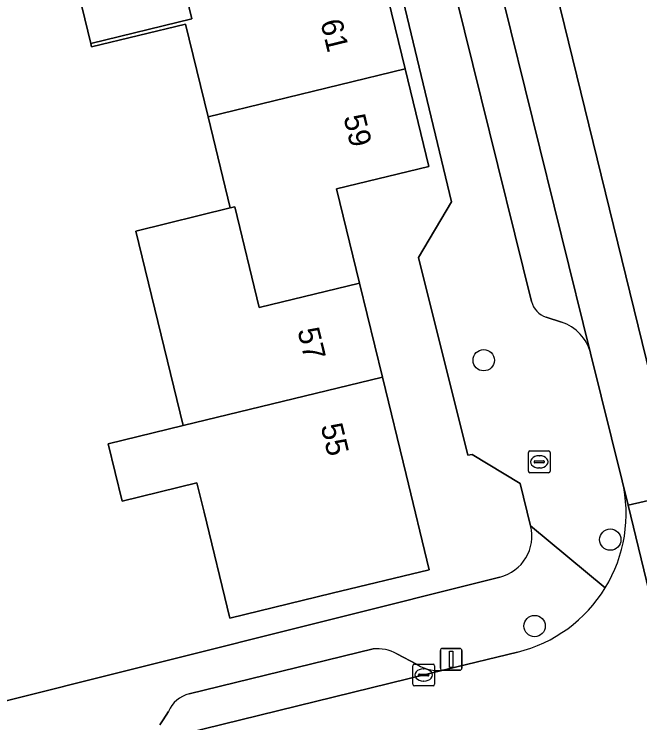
# Model space of a CAD drawing. Extents: x 158455 to 159797, y 387218 to 388672.
# Drawn here: x 159311.32 to 159339.99, y 387999.86 to 388032.35 of the extents above; entities that cross this region are included whole.
import ezdxf

# ---------------------------------------------------------------- set-up
doc = ezdxf.new("R2010")
doc.units = 0
for name, color, linetype in [('IMGEO_Boom', 7, 'Continuous'), ('IMGEO_Brandkraan', 7, 'Continuous'), ('IMGEO_Erf', 7, 'Continuous'), ('IMGEO_Kolk', 7, 'Continuous'), ('IMGEO_Lichtmast', 7, 'Continuous'), ('IMGEO_Pand', 7, 'Continuous'), ('IMGEO_Pand_nummerreeks', 7, 'Continuous'), ('IMGEO_Parkeervlak_open', 7, 'Continuous'), ('IMGEO_Rijbaan_lokaal_gesloten', 7, 'Continuous'), ('IMGEO_Rijbaan_lokaal_open', 7, 'Continuous'), ('IMGEO_Voetpad_open', 7, 'Continuous')]:
    doc.layers.add(name, color=color, linetype=linetype)

msp = doc.modelspace()

# ---------------------------------------------------------------- linework, layer by layer
at = {"layer": 'IMGEO_Boom'}
for centre in [(159332.841, 388016.488), (159338.641, 388008.26), (159335.174, 388004.299)]:
    msp.add_circle(centre, 0.489, dxfattribs=at)
at = {"layer": 'IMGEO_Brandkraan'}
for p, q in [((159334.887, 388011.402), (159334.887, 388012.254)), ((159334.962, 388012.328), (159335.814, 388012.328)), ((159335.888, 388012.254), (159335.888, 388011.402)), ((159335.146, 388011.822), (159335.146, 388011.834)), ((159335.189, 388011.871), (159335.587, 388011.871)), ((159335.375, 388012.108), (159335.4, 388012.108)), ((159335.63, 388011.834), (159335.63, 388011.822)), ((159335.584, 388011.785), (159335.186, 388011.785)), ((159335.398, 388011.548), (159335.373, 388011.548)), ((159335.814, 388011.328), (159334.962, 388011.328))]:
    msp.add_line(p, q, dxfattribs=at)
for points in [[(159334.887, 388011.402), (159334.887, 388012.254)], [(159334.962, 388012.328), (159335.814, 388012.328)], [(159335.888, 388012.254), (159335.888, 388011.402)], [(159335.814, 388011.328), (159334.962, 388011.328)]]:
    msp.add_lwpolyline(points, dxfattribs=at)
for centre, radius, start, end in [((159334.964, 388012.252), 0.0765, 91.552, 178.448), ((159334.964, 388012.252), 0.0765, 91.552, 178.448), ((159335.812, 388012.252), 0.0765, 1.552, 88.448), ((159335.812, 388012.252), 0.0765, 1.552, 88.448), ((159335.186, 388011.831), 0.0403, 85.8775, 175.7526), ((159335.183, 388011.821), 0.0366, 178.938, 274.7102), ((159335.587, 388011.828), 0.043, 264.8664, 352.4533), ((159335.591, 388011.833), 0.0386, 1.7309, 96.639), ((159334.964, 388011.404), 0.0765, 181.552, 268.448), ((159334.964, 388011.404), 0.0765, 181.552, 268.448), ((159335.812, 388011.404), 0.0765, 271.552, 358.448), ((159335.812, 388011.404), 0.0765, 271.552, 358.448)]:
    msp.add_arc(centre, radius, start, end, dxfattribs=at)
for centre, major_axis, ratio, start_param, end_param in [((159335.374, 388011.828), (-0.387, 0.002), 0.722429, 4.712389, 7.853982), ((159335.399, 388011.828), (-0.39, 0.002), 0.717154, 1.570796, 4.712389)]:
    msp.add_ellipse(centre, major_axis=major_axis, ratio=ratio, start_param=start_param, end_param=end_param, dxfattribs=at)
at = {"layer": 'IMGEO_Erf'}
for points in [[(159334.992, 388008.899), (159334.51, 388010.839), (159332.304, 388012.161), (159332.114, 388012.131), (159329.848, 388021.196), (159331.361, 388023.752), (159328.31, 388036.495), (159325.824, 388037.967), (159323.499, 388047.601), (159323.759, 388047.641), (159325.011, 388049.898)], [(159328.163, 388034.313), (159329.248, 388029.844), (159330.333, 388025.375), (159326.099, 388024.347), (159327.148, 388020.026), (159328.197, 388015.709), (159329.28, 388011.248), (159330.34, 388006.881), (159325.9, 388005.803), (159321.204, 388004.663), (159320.024, 388009.522), (159319.698, 388010.863), (159316.265, 388010.03), (159315.627, 388012.658), (159319.06, 388013.491), (159316.896, 388022.402), (159321.225, 388023.474), (159320.211, 388027.651), (159319.18, 388031.894), (159314.869, 388030.847), (159314.83, 388031.008), (159312.721, 388039.689)], [(159301.665, 388034.296), (159302.931, 388029.159), (159307.674, 388030.326), (159308.4, 388027.429), (159309.013, 388024.934), (159309.634, 388022.405), (159304.607, 388021.17), (159306.006, 388015.393), (159308.476, 388015.998), (159309.645, 388011.21), (159310.957, 388005.836), (159308.476, 388005.229), (159309.601, 388000.536), (159333.575, 388006.539)]]:
    msp.add_lwpolyline(points, dxfattribs=at)
msp.add_arc((159333.102, 388008.428), 1.948, 284.0522, 13.9846, dxfattribs=at)
at = {"layer": 'IMGEO_Kolk'}
for p, q in [((159329.59, 388001.628), (159329.59, 388002.48)), ((159329.665, 388002.554), (159330.517, 388002.554)), ((159330.591, 388002.48), (159330.591, 388001.628)), ((159329.892, 388002.097), (159330.29, 388002.097)), ((159330.078, 388002.334), (159330.103, 388002.334)), ((159329.849, 388002.048), (159329.849, 388002.06)), ((159330.287, 388002.011), (159329.889, 388002.011)), ((159330.101, 388001.774), (159330.076, 388001.774)), ((159330.333, 388002.06), (159330.333, 388002.048)), ((159330.517, 388001.554), (159329.665, 388001.554))]:
    msp.add_line(p, q, dxfattribs=at)
for points in [[(159329.59, 388001.628), (159329.59, 388002.48)], [(159329.665, 388002.554), (159330.517, 388002.554)], [(159330.591, 388002.48), (159330.591, 388001.628)], [(159330.517, 388001.554), (159329.665, 388001.554)]]:
    msp.add_lwpolyline(points, dxfattribs=at)
for centre, radius, start, end in [((159329.667, 388002.478), 0.0765, 91.552, 178.448), ((159329.667, 388002.478), 0.0765, 91.552, 178.448), ((159330.515, 388002.478), 0.0765, 1.552, 88.448), ((159330.515, 388002.478), 0.0765, 1.552, 88.448), ((159329.889, 388002.057), 0.0403, 85.8775, 175.7526), ((159330.294, 388002.059), 0.0386, 1.7309, 96.639), ((159329.886, 388002.047), 0.0366, 178.938, 274.7102), ((159330.29, 388002.054), 0.043, 264.8664, 352.4533), ((159329.667, 388001.63), 0.0765, 181.552, 268.448), ((159329.667, 388001.63), 0.0765, 181.552, 268.448), ((159330.515, 388001.63), 0.0765, 271.552, 358.448), ((159330.515, 388001.63), 0.0765, 271.552, 358.448)]:
    msp.add_arc(centre, radius, start, end, dxfattribs=at)
for centre, major_axis, ratio, start_param, end_param in [((159330.077, 388002.054), (-0.387, 0.002), 0.722429, 4.712389, 7.853982), ((159330.102, 388002.054), (-0.39, 0.002), 0.717154, 1.570796, 4.712389)]:
    msp.add_ellipse(centre, major_axis=major_axis, ratio=ratio, start_param=start_param, end_param=end_param, dxfattribs=at)
at = {"layer": 'IMGEO_Lichtmast'}
for p, q in [((159330.853, 388002.375), (159330.853, 388003.175)), ((159330.853, 388003.175), (159330.853, 388002.375)), ((159330.953, 388003.275), (159331.743, 388003.275)), ((159331.743, 388003.275), (159330.953, 388003.275)), ((159331.843, 388003.175), (159331.843, 388002.375)), ((159331.843, 388002.375), (159331.843, 388003.175)), ((159331.743, 388002.275), (159330.953, 388002.275)), ((159330.953, 388002.275), (159331.743, 388002.275))]:
    msp.add_line(p, q, dxfattribs=at)
msp.add_lwpolyline([(159331.273, 388003.15), (159331.423, 388003.15), (159331.423, 388002.4), (159331.273, 388002.4), (159331.273, 388003.15)], dxfattribs=at)
for centre, start, end in [((159330.953, 388003.175), 90, 180), ((159330.953, 388003.175), 90, 180), ((159331.743, 388003.175), 0, 90), ((159331.743, 388003.175), 360, 90), ((159330.953, 388002.375), 180, 270), ((159330.953, 388002.375), 180, 270), ((159331.743, 388002.375), 270, 0), ((159331.743, 388002.375), 270, 0)]:
    msp.add_arc(centre, 0.1, start, end, dxfattribs=at)
at = {"layer": 'IMGEO_Pand'}
for points in [[(159322.835, 388037.583), (159321.79, 388041.89), (159312.721, 388039.689), (159314.83, 388031.008), (159319.464, 388032.143), (159318.405, 388036.507)], [(159329.248, 388029.844), (159328.163, 388034.313), (159323.882, 388033.273), (159322.835, 388037.583), (159318.405, 388036.507), (159319.464, 388032.143), (159314.83, 388031.008), (159314.869, 388030.847), (159319.18, 388031.894), (159320.211, 388027.651)], [(159329.248, 388029.844), (159320.211, 388027.651), (159321.225, 388023.474), (159321.433, 388023.525), (159322.553, 388018.911), (159327.148, 388020.026), (159326.099, 388024.347), (159330.333, 388025.375)], [(159321.225, 388023.474), (159316.896, 388022.402), (159319.06, 388013.491), (159328.197, 388015.709), (159327.148, 388020.026), (159322.553, 388018.911), (159321.433, 388023.525)], [(159328.197, 388015.709), (159319.06, 388013.491), (159315.627, 388012.658), (159316.265, 388010.03), (159319.698, 388010.863), (159320.024, 388009.522), (159321.204, 388004.663), (159325.9, 388005.803), (159330.34, 388006.881), (159329.28, 388011.248)]]:
    msp.add_lwpolyline(points, close=True, dxfattribs=at)
at = {"layer": 'IMGEO_Parkeervlak_open'}
for points in [[(159337.742, 388016.81), (159332.411, 388038.337), (159323.239, 388076.106), (159318.031, 388097.318)], [(159316.776, 388093.822), (159321.238, 388075.618), (159330.411, 388037.846), (159335.035, 388019.173)], [(159335.7, 388018.462), (159336.412, 388018.233)], [(159327.772, 388003.252), (159319.349, 388001.187)], [(159329.788, 388002.53), (159328.86, 388003.031)], [(159316.544, 387998.732), (159321.717, 388000), (159331.104, 388002.301)], [(159318.394, 388000.379), (159318.15, 388000), (159317.997, 387999.764)]]:
    msp.add_lwpolyline(points, dxfattribs=at)
for centre, radius, start, end in [((159336.004, 388019.413), 0.999, 193.9181, 252.2525), ((159335.74, 388016.272), 2.073, 15.0393, 71.0911), ((159327.946, 388001.319), 1.94, 61.8953, 95.1407), ((159330.733, 388004.064), 1.801, 238.3644, 281.8929), ((159319.661, 387999.85), 1.373, 103.1289, 157.3384)]:
    msp.add_arc(centre, radius, start, end, dxfattribs=at)
at = {"layer": 'IMGEO_Rijbaan_lokaal_gesloten'}
for points in [[(159315.302, 388108.974), (159317.56, 388109.439), (159321.377, 388093.792), (159326.578, 388072.512), (159341.796, 388010.372), (159339.46, 388009.847), (159341.851, 388000)], [(159315.669, 388106.989), (159318.031, 388097.318), (159323.239, 388076.106), (159332.411, 388038.337), (159337.742, 388016.81), (159339.19, 388010.961), (159339.46, 388009.847), (159341.796, 388010.372), (159326.578, 388072.512), (159321.377, 388093.792)]]:
    msp.add_lwpolyline(points, dxfattribs=at)
at = {"layer": 'IMGEO_Rijbaan_lokaal_open'}
for points in [[(159343.361, 387993.755), (159343.286, 387994.065), (159341.851, 388000), (159339.46, 388009.847), (159339.19, 388010.961)], [(159334.389, 388003.107), (159331.104, 388002.301), (159321.717, 388000), (159316.544, 387998.732), (159313.853, 387998.072), (159310.211, 387997.179), (159308.143, 387996.672), (159306.996, 387996.391), (159283.108, 387990.582), (159280.505, 387989.949), (159276.034, 387988.862), (159268.748, 387987.083), (159236.496, 387979.209), (159233.796, 387978.55), (159234.097, 387977.319), (159236.515, 387967.443), (159241.54, 387968.688)]]:
    msp.add_lwpolyline(points, dxfattribs=at)
for centre, radius, start, end in [((159332.837, 388009.451), 6.53, 328.5539, 13.3728), ((159332.832, 388009.456), 6.537, 283.7796, 328.5375)]:
    msp.add_arc(centre, radius, start, end, dxfattribs=at)
at = {"layer": 'IMGEO_Voetpad_open'}
for points in [[(159307.789, 388122.636), (159308.346, 388118.243), (159312.593, 388100.848), (159313.423, 388097.448), (159313.853, 388095.688), (159318.64, 388076.072), (159317.328, 388073.726), (159317.098, 388073.697), (159319.513, 388063.862), (159319.773, 388063.942), (159321.881, 388062.8), (159325.011, 388049.898), (159323.759, 388047.641), (159323.499, 388047.601), (159325.824, 388037.967), (159328.31, 388036.495), (159331.361, 388023.752), (159329.848, 388021.196), (159332.114, 388012.131), (159332.304, 388012.161), (159334.51, 388010.839), (159334.992, 388008.899), (159338.408, 388006.044)], [(159335.035, 388019.173), (159330.411, 388037.846), (159321.238, 388075.618)], [(159336.412, 388018.233), (159335.7, 388018.462)], [(159339.19, 388010.961), (159337.742, 388016.81)], [(159338.408, 388006.044), (159334.992, 388008.899)], [(159333.575, 388006.539), (159309.601, 388000.536), (159307.461, 388000), (159300.853, 387998.347), (159298.821, 388000.001)], [(159319.349, 388001.187), (159327.772, 388003.252)], [(159331.104, 388002.301), (159334.389, 388003.107)], [(159328.86, 388003.031), (159329.788, 388002.53)], [(159317.997, 387999.764), (159318.15, 388000), (159318.394, 388000.379)]]:
    msp.add_lwpolyline(points, dxfattribs=at)
for centre, radius, start, end in [((159336.004, 388019.413), 0.999, 193.9181, 252.2525), ((159335.74, 388016.272), 2.073, 15.0393, 71.0911), ((159332.837, 388009.451), 6.53, 328.5539, 13.3728), ((159333.102, 388008.428), 1.948, 284.0522, 13.9846), ((159332.832, 388009.456), 6.537, 283.7796, 328.5375), ((159327.946, 388001.319), 1.94, 61.8953, 95.1407), ((159330.733, 388004.064), 1.801, 238.3644, 281.8929), ((159319.661, 387999.85), 1.373, 103.1289, 157.3384)]:
    msp.add_arc(centre, radius, start, end, dxfattribs=at)

# ---------------------------------------------------------------- texts
at = {"layer": 'IMGEO_Pand_nummerreeks'}
for s, rotation, p in [('61', 283.6464, (159325.35, 388031.997)), ('59', 283.6464, (159326.408, 388027.638)), ('57', 283.6497, (159324.298, 388017.86)), ('55', 283.6497, (159325.364, 388013.471))]:
    msp.add_text(s, height=1, rotation=rotation, dxfattribs=at).set_placement(p)

doc.saveas('drawing.dxf')
